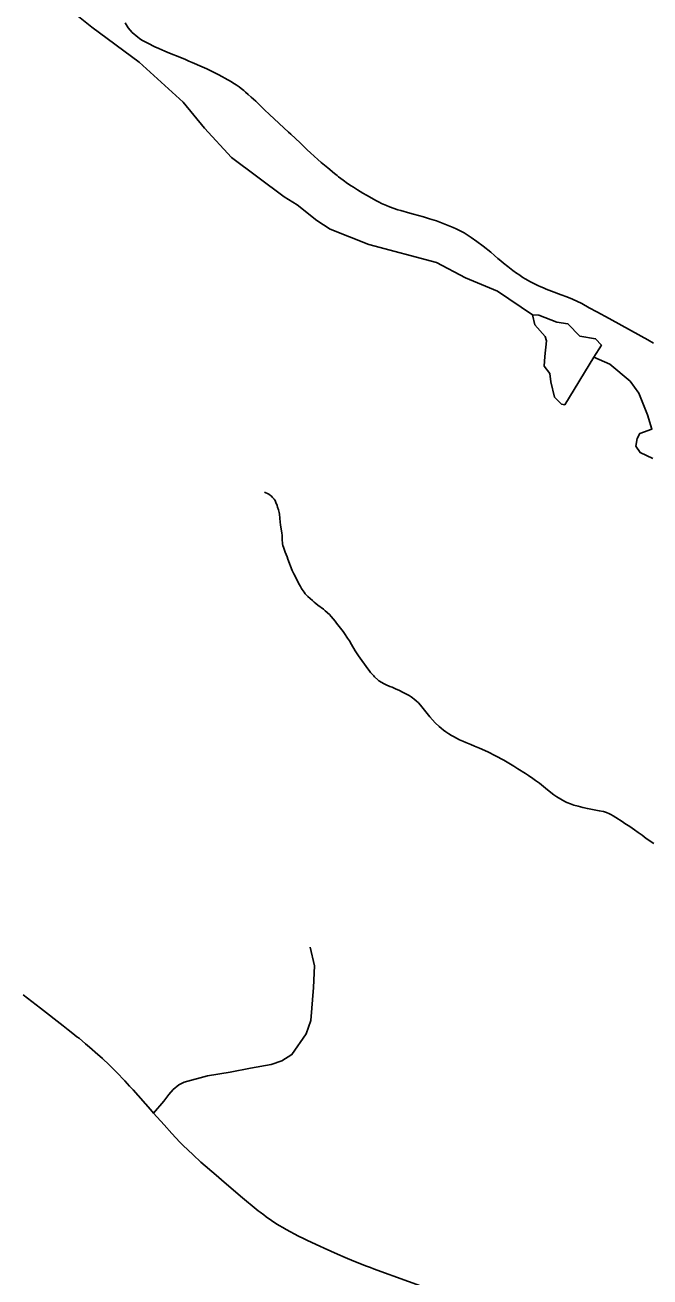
# Model space of a CAD drawing. Extents: x -19 to 366, y -4 to 359.
# Drawn here: x 145.477 to 145.88, y 188.692 to 189.502 of the extents above; entities that cross this region are included whole.
import ezdxf

# ---------------------------------------------------------------- set-up
doc = ezdxf.new("R2010")
doc.units = 0
for name, color, linetype in [('Level 31', 7, 'Continuous'), ('Level 32', 7, 'Continuous'), ('Level 35', 7, 'Continuous'), ('Level 60', 7, 'Continuous')]:
    doc.layers.add(name, color=color, linetype=linetype)

msp = doc.modelspace()

# ---------------------------------------------------------------- linework, layer by layer
at = {"layer": 'Level 31'}
for points in [[(145.54116, 189.50346), (145.54248, 189.50128), (145.5432, 189.50025), (145.54443, 189.49872), (145.54577, 189.49727), (145.54704, 189.4961), (145.54806, 189.49519), (145.54935, 189.49415), (145.55051, 189.49329), (145.55206, 189.49225), (145.55372, 189.4913), (145.55586, 189.49021), (145.5605, 189.48799)], [(145.5605, 189.48799), (145.56299, 189.48684), (145.56686, 189.48507), (145.56979, 189.4838), (145.57657, 189.48111), (145.58022, 189.47961), (145.58235, 189.47869), (145.58444, 189.47778), (145.59106, 189.47495), (145.59257, 189.47427), (145.59399, 189.47361), (145.59911, 189.47111), (145.60123, 189.46999), (145.60404, 189.4685), (145.6057, 189.46756), (145.60987, 189.46514), (145.61091, 189.4645), (145.61287, 189.46324), (145.61485, 189.46194), (145.61618, 189.4609), (145.61788, 189.45954), (145.61907, 189.45852), (145.62068, 189.45712), (145.62274, 189.45526), (145.62557, 189.45266), (145.62869, 189.44967), (145.62979, 189.44862), (145.63135, 189.44712), (145.63444, 189.44418), (145.64675, 189.43275), (145.64833, 189.43129), (145.65432, 189.42573), (145.65586, 189.42427), (145.65895, 189.42128), (145.66098, 189.41935), (145.66577, 189.41502), (145.66787, 189.41315), (145.67, 189.41135), (145.67212, 189.40955), (145.67642, 189.40595), (145.67814, 189.40457), (145.67916, 189.40377), (145.68059, 189.40268), (145.68207, 189.40161), (145.68497, 189.39956), (145.68739, 189.39796), (145.68876, 189.39708), (145.69132, 189.39541), (145.69485, 189.39324), (145.69728, 189.39184), (145.70371, 189.38823), (145.70535, 189.38735), (145.70691, 189.38662), (145.7101, 189.38524), (145.71197, 189.38446), (145.71752, 189.38248), (145.71934, 189.38192), (145.72517, 189.38037), (145.72753, 189.37972), (145.73405, 189.37783), (145.73788, 189.3767), (145.7424, 189.37525), (145.7447, 189.37438), (145.75006, 189.37231), (145.75315, 189.37108), (145.75519, 189.37018), (145.75695, 189.36936), (145.7603, 189.36745), (145.76283, 189.36592), (145.76486, 189.36455), (145.76861, 189.36198), (145.77266, 189.35888), (145.77751, 189.35493), (145.77989, 189.35287), (145.78208, 189.35101), (145.78405, 189.34934), (145.78575, 189.348), (145.78858, 189.34577), (145.79188, 189.34317), (145.79421, 189.34143), (145.79556, 189.3405), (145.79832, 189.33871), (145.79974, 189.33786), (145.80328, 189.33587), (145.80631, 189.33428), (145.80783, 189.33353), (145.80977, 189.33262), (145.81167, 189.33185), (145.81339, 189.33116), (145.81842, 189.3292), (145.82127, 189.32815), (145.82302, 189.3275), (145.82676, 189.32604), (145.8304, 189.32456), (145.83631, 189.32177), (145.84115, 189.3191), (145.84609, 189.31643), (145.85396, 189.31207), (145.86232, 189.30753), (145.87908, 189.29821)], [(145.87908, 189.29821), (145.8826, 189.29624)], [(145.55959, 188.79802), (145.5575, 188.80035), (145.54637, 188.81298), (145.54412, 188.81548), (145.54251, 188.81724), (145.54104, 188.81881), (145.53563, 188.82445), (145.53087, 188.82926), (145.52654, 188.83329), (145.52495, 188.83473), (145.52357, 188.83597), (145.51824, 188.84065), (145.51557, 188.84292), (145.51139, 188.84638), (145.51008, 188.84744), (145.50748, 188.84949), (145.50433, 188.85196), (145.50111, 188.85445), (145.4866, 188.86579), (145.47535, 188.87455)], [(145.74704, 188.68092), (145.70169, 188.69729), (145.69968, 188.69804), (145.69726, 188.69897), (145.68909, 188.70224), (145.68331, 188.70464), (145.67837, 188.70676), (145.66977, 188.71054), (145.66694, 188.71184), (145.65911, 188.71557), (145.65639, 188.71689), (145.65332, 188.71841), (145.64532, 188.72269), (145.64316, 188.72387), (145.64082, 188.7253), (145.63869, 188.72661), (145.63579, 188.72856), (145.63231, 188.73097), (145.63079, 188.73213), (145.62841, 188.73398), (145.62729, 188.73486), (145.61581, 188.74435), (145.60353, 188.75477), (145.59996, 188.75784), (145.59021, 188.76634), (145.58512, 188.77097), (145.57851, 188.77731), (145.57666, 188.77918), (145.57147, 188.78476), (145.56642, 188.79036), (145.55959, 188.79802)]]:
    msp.add_lwpolyline(points, dxfattribs=at)
at = {"layer": 'Level 32'}
for points in [[(145.63651, 189.1964), (145.6357, 189.19713), (145.63551, 189.19731), (145.63512, 189.19763), (145.63417, 189.19839), (145.63398, 189.1985), (145.63138, 189.1998)], [(145.80475, 189.01448), (145.8019, 189.01639), (145.79989, 189.01773), (145.79502, 189.02076), (145.79241, 189.02238), (145.78602, 189.02629), (145.78058, 189.02924), (145.77555, 189.03175), (145.77015, 189.03415), (145.7671, 189.03544), (145.76463, 189.03647), (145.76137, 189.03778), (145.75943, 189.03859), (145.75734, 189.03961), (145.75347, 189.04163), (145.75216, 189.0424), (145.7504, 189.04347), (145.7484, 189.04479), (145.74687, 189.04582), (145.74544, 189.04696), (145.74413, 189.04808), (145.74162, 189.05059), (145.73821, 189.05447), (145.73211, 189.06196), (145.73074, 189.06346), (145.72928, 189.0648), (145.72794, 189.06592), (145.72702, 189.06664), (145.7261, 189.06728), (145.7247, 189.06816), (145.72297, 189.06916), (145.72184, 189.06974), (145.72047, 189.07043), (145.71845, 189.07141), (145.71593, 189.07255), (145.71374, 189.07349), (145.7123, 189.07409), (145.71, 189.07509), (145.70813, 189.07593), (145.70702, 189.0766), (145.70523, 189.07774), (145.70445, 189.07841), (145.70243, 189.0803), (145.70185, 189.08091), (145.70091, 189.08193), (145.69986, 189.08316), (145.69892, 189.08434), (145.69804, 189.08554), (145.69201, 189.09381), (145.6898, 189.09718), (145.68741, 189.10118), (145.68611, 189.10346), (145.68501, 189.10532), (145.68288, 189.10838), (145.68202, 189.10958), (145.67788, 189.11499), (145.67687, 189.11629), (145.67439, 189.11927), (145.67319, 189.12055), (145.67056, 189.12302), (145.66941, 189.12405), (145.66583, 189.12666), (145.66445, 189.12774), (145.66335, 189.12863), (145.66221, 189.12958), (145.66075, 189.1309), (145.65929, 189.13227), (145.65765, 189.13399), (145.65686, 189.13508), (145.65563, 189.13677), (145.65511, 189.13752), (145.65446, 189.13864), (145.65388, 189.13974), (145.65018, 189.14695), (145.64922, 189.14911), (145.64644, 189.15636), (145.64588, 189.15788), (145.64465, 189.16096), (145.64418, 189.16219), (145.64351, 189.1642), (145.64317, 189.16535), (145.64293, 189.16628), (145.64285, 189.16706), (145.64273, 189.16872), (145.64265, 189.1699), (145.64262, 189.17077), (145.64259, 189.17196), (145.64251, 189.17314), (145.64168, 189.17862), (145.64146, 189.18027), (145.64091, 189.18542), (145.64075, 189.18662), (145.64033, 189.18825), (145.63975, 189.19013), (145.63941, 189.19121), (145.63864, 189.19312), (145.63811, 189.19433), (145.63758, 189.19521), (145.63741, 189.1954), (145.63651, 189.1964)], [(145.88288, 188.97236), (145.87795, 188.97577), (145.87531, 188.97774), (145.87289, 188.97948), (145.87049, 188.9812), (145.86737, 188.98335), (145.86426, 188.98544), (145.86242, 188.98667), (145.85844, 188.98925), (145.85672, 188.99033), (145.85501, 188.9913), (145.85422, 188.99169), (145.85242, 188.99252), (145.85032, 188.99308), (145.84765, 188.99365), (145.84538, 188.99404), (145.83993, 188.99507), (145.83695, 188.99566), (145.83401, 188.9965), (145.83124, 188.9973), (145.82895, 188.99803), (145.82672, 188.99898), (145.82539, 188.9996), (145.8227, 189.00102), (145.82014, 189.00262), (145.81833, 189.0039), (145.81644, 189.00535), (145.81287, 189.00823), (145.80891, 189.01141), (145.80651, 189.01322), (145.80475, 189.01448)], [(145.66075, 188.90545), (145.66365, 188.89318), (145.66288, 188.87916), (145.66129, 188.85781), (145.65826, 188.84923), (145.649, 188.83585), (145.64256, 188.83179), (145.63564, 188.82935), (145.62217, 188.82701), (145.60901, 188.82438), (145.59449, 188.82201), (145.57943, 188.81798), (145.57591, 188.81624), (145.57227, 188.8133), (145.56939, 188.81009), (145.56625, 188.80582), (145.55959, 188.79802)]]:
    msp.add_lwpolyline(points, dxfattribs=at)
at = {"layer": 'Level 35'}
for points in [[(145.49382, 189.5215), (145.51972, 189.50072), (145.55017, 189.47788), (145.57874, 189.45218), (145.59247, 189.43534), (145.61001, 189.41624), (145.64389, 189.39075), (145.65245, 189.38566)], [(145.65245, 189.38566), (145.66502, 189.37547), (145.67377, 189.36981), (145.69866, 189.36004), (145.74235, 189.34845), (145.76118, 189.33847), (145.7819, 189.32983), (145.80454, 189.31454), (145.80608, 189.30809), (145.81257, 189.30053), (145.81353, 189.29768), (145.81243, 189.28762), (145.81208, 189.28135), (145.81571, 189.27662), (145.8163, 189.27112), (145.81862, 189.26125), (145.82319, 189.25672), (145.82528, 189.25635), (145.84412, 189.28718), (145.85457, 189.28248), (145.86771, 189.27152), (145.87325, 189.26376), (145.87881, 189.24974), (145.8817, 189.24045), (145.87393, 189.23776), (145.87224, 189.23452), (145.87131, 189.22958), (145.87398, 189.22542), (145.88216, 189.22146)], [(145.80454, 189.31454), (145.80852, 189.31418), (145.82012, 189.30967), (145.82733, 189.30875), (145.83514, 189.30062), (145.84521, 189.29896), (145.84902, 189.2948), (145.84412, 189.28718)]]:
    msp.add_lwpolyline(points, dxfattribs=at)
at = {"layer": 'Level 60'}
for points in [[(154.11585, 1.87092), (153.9063, 10.48743), (153.69602, 19.10409), (153.48501, 27.72087), (153.27327, 36.3378), (153.0608, 44.95486), (152.84759, 53.57206), (152.63366, 62.1894), (152.419, 70.80688), (152.20362, 79.42449), (151.98751, 88.04225), (151.77068, 96.66014), (151.55312, 105.27817), (151.33484, 113.89634), (151.11584, 122.51465), (150.89612, 131.13311), (150.67568, 139.7517), (150.45452, 148.37043), (150.23264, 156.98931), (150.01005, 165.60832), (149.78674, 174.22748), (149.56272, 182.84677), (149.33799, 191.46621), (149.11254, 200.0858), (148.88638, 208.70552), (148.65952, 217.32539), (148.43194, 225.9454), (148.20366, 234.56555), (147.97466, 243.18584), (147.74497, 251.80628), (147.51457, 260.42687), (147.28346, 269.04759), (147.05165, 277.66846), (146.81914, 286.28948), (146.58593, 294.91064), (146.35202, 303.53194), (146.11742, 312.15339), (145.88211, 320.77499), (145.64611, 329.39673), (145.40941, 338.01861), (145.17202, 346.64065)], [(146.77834, 1.69699), (146.57878, 10.31313), (146.37852, 18.92942), (146.17757, 27.54584), (145.97591, 36.16241), (145.77356, 44.77911), (145.57052, 53.39596), (145.36679, 62.01295), (145.16236, 70.63008), (144.95724, 79.24735), (144.75142, 87.86477), (144.54492, 96.48232), (144.33773, 105.10002), (144.12986, 113.71787), (143.92129, 122.33585), (143.71204, 130.95398), (143.5021, 139.57225), (143.29148, 148.19067), (143.08018, 156.80923), (142.8682, 165.42794), (142.65553, 174.04679), (142.44218, 182.66579), (142.22816, 191.28493), (142.01345, 199.90421), (141.79807, 208.52365), (141.58202, 217.14322), (141.36528, 225.76295), (141.14788, 234.38282), (140.9298, 243.00284), (140.71105, 251.623), (140.49162, 260.24332), (140.27153, 268.86377), (140.05077, 277.48438), (139.82934, 286.10514), (139.60724, 294.72604), (139.38447, 303.34709), (139.16105, 311.96829), (138.93695, 320.58964), (138.7122, 329.21114), (138.48678, 337.83278), (138.2607, 346.45458)], [(0, 180.89994), (7.12284, 180.90436), (14.24566, 180.9176), (21.36847, 180.93968), (28.49124, 180.97058), (35.61397, 181.01031), (42.73664, 181.05888), (49.85925, 181.11627), (56.98178, 181.18249), (64.10422, 181.25754), (71.22656, 181.34142), (78.3488, 181.43413), (85.47091, 181.53567), (92.5929, 181.64603), (99.71474, 181.76523), (106.83643, 181.89325), (113.95795, 182.0301), (121.0793, 182.17578), (128.20046, 182.33029), (135.32143, 182.49362), (142.44218, 182.66579), (149.56272, 182.84677), (156.68303, 183.03659), (163.8031, 183.23523), (170.92291, 183.4427), (178.04247, 183.65899), (185.16175, 183.88411), (192.28074, 184.11805), (199.39944, 184.36082), (206.51784, 184.61242), (213.63591, 184.87283), (220.75366, 185.14207), (227.87107, 185.42014), (234.98813, 185.70702), (242.10483, 186.00273), (249.22115, 186.30726), (256.33709, 186.62061), (263.45264, 186.94279), (270.56779, 187.27378), (277.68251, 187.61359), (284.79682, 187.96222), (291.91068, 188.31967), (299.02409, 188.68594), (306.13705, 189.06103), (313.24954, 189.44494), (320.36154, 189.83766), (327.47305, 190.23919), (334.58406, 190.64954), (341.69455, 191.06871)]]:
    msp.add_spline(points, degree=3, dxfattribs=at)

doc.saveas('drawing.dxf')
